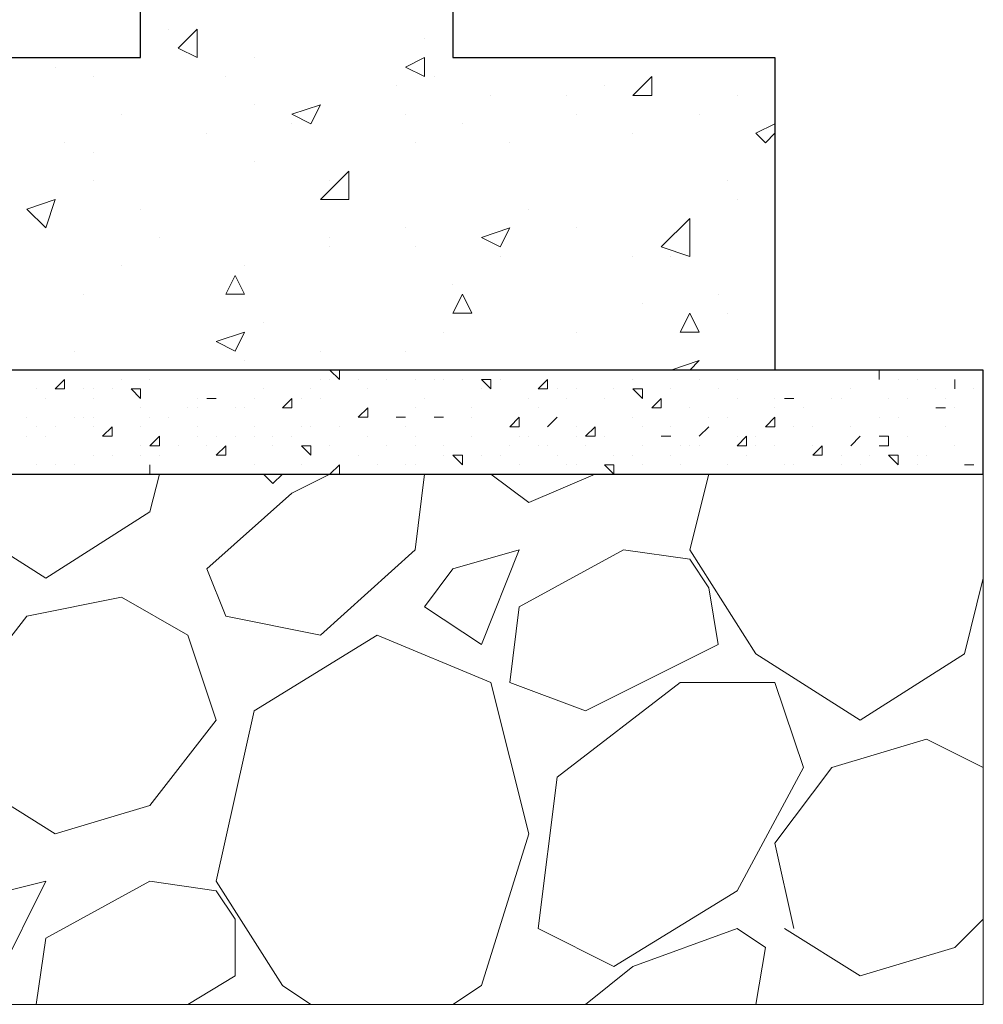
# Model space of a CAD drawing. Header units: metres. Extents: x 5.7 to 89.8, y 4 to 63.5.
# Tile 430 of 475: x 70.7 to 71.6, y 47.8 to 48.8. Entities that reach past the tile are written whole.
import ezdxf

# ---------------------------------------------------------------- set-up
doc = ezdxf.new("R2010")
doc.units = ezdxf.units.M
doc.header["$MEASUREMENT"] = 0
for name, color, linetype in [('PDF17_hatch-borshi', 7, 'Continuous'), ('PDF17_kaff', 7, 'Continuous'), ('PDF17_wall', 7, 'Continuous')]:
    doc.layers.add(name, color=color, linetype=linetype)

msp = doc.modelspace()

# ---------------------------------------------------------------- linework, layer by layer
at = {"layer": 'PDF17_hatch-borshi', "lineweight": 18}
for points in [[(70.8118, 48.8173), (70.8118, 48.8173)], [(71.0718, 48.8077), (71.0718, 48.8077)], [(70.8985, 48.7884), (70.8985, 48.7884)], [(70.6962, 48.7788), (70.6962, 48.7788)], [(70.7347, 48.7692), (70.7347, 48.7692)], [(70.8696, 48.7692), (70.8696, 48.7692)], [(71.0815, 48.7692), (71.0815, 48.7692)], [(71.0429, 48.7596), (71.0429, 48.7596)], [(71.2548, 48.7596), (71.2548, 48.7596)], [(70.8985, 48.7403), (70.8985, 48.7403)], [(71.1393, 48.7499), (71.1393, 48.7499)], [(71.2163, 48.7499), (71.2163, 48.7499)], [(71.3897, 48.7499), (71.3897, 48.7499)], [(71.3897, 48.7499), (71.3897, 48.7499)], [(70.7636, 48.7307), (70.7636, 48.7307)], [(71.0526, 48.7307), (71.0526, 48.7307)], [(71.2259, 48.7307), (71.2259, 48.7307)], [(71.3511, 48.7307), (71.3511, 48.7307)], [(70.937, 48.721), (70.937, 48.721)], [(71.1104, 48.721), (71.1104, 48.721)], [(71.4282, 48.7114), (71.4186, 48.7018), (71.4089, 48.7114), (71.4282, 48.721)], [(70.8503, 48.7114), (70.8503, 48.7114)], [(71.2837, 48.7114), (71.2837, 48.7114)], [(70.7058, 48.7018), (70.7058, 48.7018)], [(71.0622, 48.7018), (71.0622, 48.7018)], [(71.1585, 48.7018), (71.1585, 48.7018)], [(70.7347, 48.6921), (70.7347, 48.6921)], [(70.8985, 48.6825), (70.8985, 48.6825)], [(70.7347, 48.6632), (70.7347, 48.6632)], [(70.9755, 48.6632), (70.9755, 48.6632)], [(71.38, 48.6632), (71.38, 48.6632)], [(71.3897, 48.644), (71.3897, 48.644)], [(70.7829, 48.6343), (70.7829, 48.6343)], [(71.1778, 48.6343), (71.1778, 48.6343)], [(71.0526, 48.6151), (71.0526, 48.6151)], [(71.2259, 48.6151), (71.2259, 48.6151)], [(70.8022, 48.6055), (70.8022, 48.6055)], [(70.9755, 48.6055), (70.9755, 48.6055)], [(70.9755, 48.5958), (70.9755, 48.5958)], [(71.0622, 48.5958), (71.0622, 48.5958)], [(71.1489, 48.5862), (71.1489, 48.5862)], [(71.2837, 48.5862), (71.2837, 48.5862)], [(71.3222, 48.5862), (71.3222, 48.5862)], [(70.7636, 48.5766), (70.7636, 48.5766)], [(70.8888, 48.5766), (70.8888, 48.5766)], [(71.1007, 48.5573), (71.1007, 48.5573)], [(70.7251, 48.5477), (70.7251, 48.5477)], [(71.3704, 48.5477), (71.3704, 48.5477)], [(71.2934, 48.538), (71.2934, 48.538)], [(71.38, 48.5284), (71.38, 48.5284)], [(70.9081, 48.5188), (70.9081, 48.5188)], [(71.0911, 48.5091), (71.0911, 48.5091)], [(71.2259, 48.5091), (71.2259, 48.5091)], [(70.7155, 48.4899), (70.7155, 48.4899)], [(70.9659, 48.4899), (70.9659, 48.4899)], [(71.0526, 48.4899), (71.0526, 48.4899)], [(70.8888, 48.4803), (70.8888, 48.4803)], [(70.8118, 48.4706), (70.8118, 48.4706)], [(70.8311, 48.4706), (70.8311, 48.4706)], [(70.9177, 48.4706), (70.9177, 48.4706)], [(70.9755, 48.4706), (70.9755, 48.4706)], [(70.9755, 48.4706), (70.9852, 48.461), (70.9852, 48.4706)], [(71.3415, 48.4706), (71.3415, 48.4706)], [(71.4571, 48.4706), (71.4571, 48.4706)], [(71.4571, 48.4706), (71.4571, 48.4706)], [(71.4571, 48.4706), (71.4571, 48.4706)], [(70.7636, 48.461), (70.7636, 48.461)], [(70.7925, 48.461), (70.7925, 48.461)], [(70.9659, 48.461), (70.9659, 48.461)], [(70.9755, 48.461), (70.9755, 48.461)], [(71.0044, 48.461), (71.0044, 48.461)], [(71.0333, 48.461), (71.0333, 48.461)], [(71.0622, 48.461), (71.0622, 48.461)], [(71.0815, 48.461), (71.0815, 48.461)], [(71.0911, 48.461), (71.0911, 48.461)], [(71.1104, 48.461), (71.1104, 48.461)], [(71.1489, 48.461), (71.1489, 48.461)], [(71.197, 48.461), (71.197, 48.461)], [(71.2837, 48.461), (71.2837, 48.461)], [(71.3511, 48.461), (71.3511, 48.461)], [(71.3897, 48.461), (71.3897, 48.461)], [(71.5341, 48.461), (71.5341, 48.461)], [(71.5534, 48.461), (71.5534, 48.461)], [(71.5727, 48.461), (71.5727, 48.461)], [(70.677, 48.4514), (70.677, 48.4514)], [(70.6962, 48.4514), (70.6962, 48.4514)], [(70.7251, 48.4514), (70.7251, 48.4514)], [(70.7347, 48.4514), (70.7347, 48.4514)], [(70.754, 48.4514), (70.754, 48.4514)], [(70.9081, 48.4514), (70.9081, 48.4514)], [(70.9563, 48.4514), (70.9563, 48.4514)], [(71.014, 48.4514), (71.014, 48.4514)], [(71.1296, 48.4514), (71.1296, 48.4514)], [(71.2067, 48.4514), (71.2067, 48.4514)], [(71.2259, 48.4514), (71.2259, 48.4514)], [(71.2645, 48.4514), (71.2645, 48.4514)], [(71.3222, 48.4514), (71.3222, 48.4514)], [(71.3222, 48.4514), (71.3222, 48.4514)], [(71.3704, 48.4514), (71.3704, 48.4514)], [(71.5052, 48.4514), (71.5052, 48.4514)], [(71.5052, 48.4514), (71.5052, 48.4514)], [(71.5919, 48.4514), (71.5919, 48.4514)], [(71.6112, 48.4514), (71.6112, 48.4514)], [(71.6304, 48.4514), (71.6304, 48.4514)], [(70.6866, 48.4417), (70.6866, 48.4417)], [(70.7347, 48.4417), (70.7347, 48.4417)], [(70.7347, 48.4417), (70.7347, 48.4417)], [(70.7347, 48.4417), (70.7347, 48.4417)], [(70.8407, 48.4417), (70.8407, 48.4417)], [(70.8599, 48.4417), (70.8599, 48.4417)], [(70.8985, 48.4417), (70.8985, 48.4417)], [(70.9466, 48.4417), (70.9466, 48.4417)], [(70.9659, 48.4417), (70.9659, 48.4417)], [(71.0718, 48.4417), (71.0718, 48.4417)], [(71.1778, 48.4417), (71.1778, 48.4417)], [(71.2163, 48.4417), (71.2163, 48.4417)], [(71.2548, 48.4417), (71.2548, 48.4417)], [(71.3897, 48.4417), (71.3897, 48.4417)], [(71.4282, 48.4417), (71.4282, 48.4417)], [(71.4475, 48.4417), (71.4475, 48.4417)], [(71.4475, 48.4417), (71.4475, 48.4417)], [(71.4475, 48.4417), (71.4475, 48.4417)], [(71.486, 48.4417), (71.486, 48.4417)], [(71.4956, 48.4417), (71.4956, 48.4417)], [(71.5438, 48.4417), (71.5438, 48.4417)], [(71.563, 48.4417), (71.563, 48.4417)], [(71.6016, 48.4417), (71.6016, 48.4417)], [(70.7829, 48.4321), (70.7829, 48.4321)], [(70.8311, 48.4321), (70.8311, 48.4321)], [(70.8407, 48.4321), (70.8407, 48.4321)], [(70.8792, 48.4321), (70.8792, 48.4321)], [(70.8888, 48.4321), (70.8888, 48.4321)], [(70.8888, 48.4321), (70.8888, 48.4321)], [(70.8888, 48.4321), (70.8888, 48.4321)], [(71.0622, 48.4321), (71.0622, 48.4321)], [(71.12, 48.4321), (71.12, 48.4321)], [(71.1874, 48.4321), (71.1874, 48.4321)], [(71.3415, 48.4321), (71.3415, 48.4321)], [(71.4282, 48.4321), (71.4282, 48.4321)], [(71.4571, 48.4321), (71.4571, 48.4321)], [(71.5919, 48.4321), (71.6016, 48.4321), (71.5919, 48.4321)], [(71.5919, 48.4321), (71.5919, 48.4321)], [(71.6016, 48.4321), (71.6016, 48.4321)], [(71.6112, 48.4321), (71.6112, 48.4321)], [(70.6673, 48.4225), (70.6673, 48.4225)], [(70.7155, 48.4225), (70.7155, 48.4225)], [(70.7251, 48.4225), (70.7251, 48.4225)], [(70.7347, 48.4225), (70.7347, 48.4225)], [(70.7925, 48.4225), (70.7925, 48.4225)], [(70.8118, 48.4225), (70.8118, 48.4225)], [(71.0044, 48.4225), (71.0044, 48.4225)], [(71.0044, 48.4225), (71.0044, 48.4225)], [(71.0429, 48.4225), (71.0429, 48.4225)], [(71.0815, 48.4225), (71.0815, 48.4225)], [(71.0911, 48.4225), (71.0911, 48.4225)], [(71.12, 48.4225), (71.12, 48.4225)], [(71.2837, 48.4225), (71.2837, 48.4225)], [(71.3608, 48.4225), (71.3608, 48.4225)], [(71.38, 48.4225), (71.38, 48.4225)], [(71.5341, 48.4225), (71.5341, 48.4225)], [(71.5534, 48.4225), (71.5534, 48.4225)], [(70.677, 48.4128), (70.677, 48.4128)], [(70.6962, 48.4128), (70.6962, 48.4128)], [(70.7347, 48.4128), (70.7347, 48.4128)], [(70.7829, 48.4128), (70.7829, 48.4128)], [(70.8407, 48.4128), (70.8407, 48.4128)], [(70.8985, 48.4128), (70.8985, 48.4128)], [(70.9466, 48.4128), (70.9466, 48.4128)], [(70.9563, 48.4128), (70.9563, 48.4128)], [(70.9563, 48.4128), (70.9563, 48.4128)], [(70.9852, 48.4128), (70.9852, 48.4128)], [(71.0526, 48.4128), (71.0526, 48.4128)], [(71.197, 48.4128), (71.197, 48.4128)], [(71.2259, 48.4128), (71.2259, 48.4128)], [(71.2934, 48.4128), (71.2934, 48.4128)], [(71.3222, 48.4128), (71.3222, 48.4128)], [(71.3222, 48.4128), (71.3222, 48.4128)], [(71.4475, 48.4128), (71.4475, 48.4128)], [(71.4667, 48.4128), (71.4667, 48.4128)], [(71.5052, 48.4128), (71.5052, 48.4128)], [(71.6016, 48.4128), (71.6016, 48.4128)], [(70.6673, 48.4032), (70.6673, 48.4032)], [(70.6866, 48.4032), (70.6866, 48.4032)], [(70.7444, 48.4032), (70.7444, 48.4032)], [(70.8022, 48.4032), (70.8022, 48.4032)], [(70.8407, 48.4032), (70.8407, 48.4032)], [(70.8599, 48.4032), (70.8599, 48.4032)], [(70.8792, 48.4032), (70.8792, 48.4032)], [(70.8985, 48.4032), (70.8985, 48.4032)], [(70.9177, 48.4032), (70.9177, 48.4032)], [(70.937, 48.4032), (70.937, 48.4032)], [(71.014, 48.4032), (71.014, 48.4032)], [(71.0622, 48.4032), (71.0622, 48.4032)], [(71.12, 48.4032), (71.12, 48.4032)], [(71.12, 48.4032), (71.12, 48.4032)], [(71.1681, 48.4032), (71.1681, 48.4032)], [(71.1778, 48.4032), (71.1778, 48.4032)], [(71.2259, 48.4032), (71.2259, 48.4032)], [(71.2548, 48.4032), (71.2548, 48.4032)], [(71.3222, 48.4032), (71.3222, 48.4032)], [(71.3511, 48.4032), (71.3511, 48.4032)], [(71.3897, 48.4032), (71.3897, 48.4032)], [(71.4089, 48.4032), (71.4089, 48.4032)], [(71.5341, 48.4032), (71.5438, 48.4032), (71.5438, 48.3936), (71.5341, 48.3936)], [(71.5341, 48.4032), (71.5341, 48.4032)], [(71.563, 48.4032), (71.563, 48.4032)], [(70.7829, 48.3936), (70.7829, 48.3936)], [(70.8214, 48.3936), (70.8214, 48.3936)], [(70.8503, 48.3936), (70.8503, 48.3936)], [(70.9177, 48.3936), (70.9177, 48.3936)], [(70.9755, 48.3936), (70.9755, 48.3936)], [(71.0333, 48.3936), (71.0333, 48.3936)], [(71.0622, 48.3936), (71.0622, 48.3936)], [(71.0911, 48.3936), (71.0911, 48.3936)], [(71.1585, 48.3936), (71.1585, 48.3936)], [(71.1874, 48.3936), (71.1874, 48.3936)], [(71.197, 48.3936), (71.197, 48.3936)], [(71.2356, 48.3936), (71.2356, 48.3936)], [(71.2934, 48.3936), (71.2934, 48.3936)], [(71.3319, 48.3936), (71.3319, 48.3936)], [(71.3415, 48.3936), (71.3415, 48.3936)], [(71.3511, 48.3936), (71.3511, 48.3936)], [(71.4089, 48.3936), (71.4089, 48.3936)], [(71.4282, 48.3936), (71.4282, 48.3936)], [(71.4667, 48.3936), (71.4667, 48.3936)], [(71.5052, 48.3936), (71.5052, 48.3936)], [(71.6112, 48.3936), (71.6112, 48.3936)], [(71.6401, 48.3936), (71.6401, 48.3936)], [(70.7347, 48.3839), (70.7347, 48.3839)], [(70.754, 48.3839), (70.754, 48.3839)], [(70.7829, 48.3839), (70.7829, 48.3839)], [(70.8022, 48.3839), (70.8022, 48.3839)], [(71.0044, 48.3839), (71.0044, 48.3839)], [(71.0911, 48.3839), (71.0911, 48.3839)], [(71.1296, 48.3839), (71.1296, 48.3839)], [(71.1489, 48.3839), (71.1489, 48.3839)], [(71.2067, 48.3839), (71.2067, 48.3839)], [(71.2645, 48.3839), (71.2645, 48.3839)], [(71.2837, 48.3839), (71.2837, 48.3839)], [(71.2837, 48.3839), (71.2837, 48.3839)], [(71.3222, 48.3839), (71.3222, 48.3839)], [(71.3993, 48.3839), (71.3993, 48.3839)], [(71.4667, 48.3839), (71.4667, 48.3839)], [(71.4956, 48.3839), (71.4956, 48.3839)], [(71.5245, 48.3839), (71.5245, 48.3839)], [(71.5534, 48.3839), (71.5534, 48.3839)], [(71.5727, 48.3839), (71.5727, 48.3839)], [(71.5823, 48.3839), (71.5823, 48.3839)], [(70.677, 48.3743), (70.677, 48.3743)], [(70.6962, 48.3743), (70.6962, 48.3743)], [(70.7155, 48.3743), (70.7155, 48.3743)], [(70.7155, 48.3743), (70.7155, 48.3743)], [(70.7155, 48.3743), (70.7155, 48.3743)], [(70.7155, 48.3743), (70.7155, 48.3743)], [(70.8985, 48.3743), (70.8985, 48.3743)], [(70.9466, 48.3743), (70.9466, 48.3743)], [(71.0237, 48.3743), (71.0237, 48.3743)], [(71.0526, 48.3743), (71.0526, 48.3743)], [(71.0622, 48.3743), (71.0622, 48.3743)], [(71.1681, 48.3743), (71.1681, 48.3743)], [(71.2163, 48.3743), (71.2163, 48.3743)], [(71.2259, 48.3743), (71.2259, 48.3743)], [(71.2934, 48.3743), (71.2934, 48.3743)], [(71.3319, 48.3743), (71.3319, 48.3743)], [(71.38, 48.3743), (71.38, 48.3743)], [(71.4378, 48.3743), (71.4378, 48.3743)], [(71.4475, 48.3743), (71.4475, 48.3743)], [(71.4956, 48.3743), (71.4956, 48.3743)], [(71.5149, 48.3743), (71.5149, 48.3743)], [(71.5534, 48.3743), (71.5534, 48.3743)], [(71.5727, 48.3743), (71.5727, 48.3743)], [(71.6304, 48.3743), (71.6304, 48.3743)], [(70.5614, 48.3647), (70.5806, 48.3262), (70.6866, 48.2587), (70.7925, 48.3262), (70.8022, 48.3647)], [(70.6673, 48.3647), (70.6673, 48.3647)], [(70.6962, 48.3647), (70.6962, 48.3647)], [(70.7058, 48.3647), (70.7058, 48.3647)], [(70.754, 48.3647), (70.754, 48.3647)], [(70.7925, 48.3647), (70.7925, 48.3647)], [(70.8118, 48.3647), (70.8118, 48.3647)], [(70.8407, 48.3647), (70.8407, 48.3647)], [(71.0718, 48.3647), (71.0622, 48.2876), (70.9659, 48.2009), (70.8696, 48.2202), (70.8503, 48.2684), (70.937, 48.3454), (70.9755, 48.3647)], [(70.8696, 48.3647), (70.8696, 48.3647)], [(70.8696, 48.3647), (70.8696, 48.3647)], [(70.9274, 48.3647), (70.9177, 48.355), (70.9081, 48.3647)], [(70.9177, 48.3647), (70.9177, 48.3647)], [(70.9563, 48.3647), (70.9563, 48.3647)], [(71.0044, 48.3647), (71.0044, 48.3647)], [(71.12, 48.3647), (71.12, 48.3647)], [(71.1393, 48.3647), (71.1778, 48.3358), (71.2452, 48.3647)], [(71.1585, 48.3647), (71.1585, 48.3647)], [(71.2645, 48.3647), (71.2645, 48.3647)], [(71.3608, 48.3647), (71.3415, 48.2876), (71.4089, 48.1817), (71.5149, 48.1143), (71.6208, 48.1817), (71.6401, 48.2587)], [(71.3897, 48.3647), (71.3897, 48.3647)], [(71.4186, 48.3647), (71.4186, 48.3647)], [(71.4186, 48.3647), (71.4186, 48.3647)], [(71.4186, 48.3647), (71.4186, 48.3647)], [(71.4475, 48.3647), (71.4475, 48.3647)], [(71.5052, 48.3647), (71.5052, 48.3647)], [(71.5341, 48.3647), (71.5341, 48.3647)], [(71.6112, 48.3647), (71.6112, 48.3647)], [(71.6112, 48.3647), (71.6112, 48.3647)], [(71.1007, 47.8253), (71.1296, 47.8446), (71.1778, 47.9987), (71.1393, 48.1528), (71.0237, 48.2009), (70.8985, 48.1239), (70.8599, 47.9505), (70.9274, 47.8446), (70.9563, 47.8253)], [(71.4475, 47.9024), (71.4282, 47.9891), (71.486, 48.0661), (71.5823, 48.095), (71.6401, 48.0661)], [(70.8311, 47.8253), (70.8792, 47.8542), (70.8792, 47.912), (70.8599, 47.9409), (70.7925, 47.9505), (70.6866, 47.8927), (70.677, 47.8253)], [(71.4378, 47.9024), (71.5149, 47.8542), (71.6112, 47.8831), (71.6401, 47.912)], [(71.2356, 47.8253), (71.2837, 47.8639), (71.3897, 47.9024), (71.4186, 47.8831), (71.4089, 47.8253)]]:
    msp.add_lwpolyline(points, dxfattribs=at)
for points in [[(70.8407, 48.8173), (70.8407, 48.7884), (70.8214, 48.7981)], [(71.0718, 48.7884), (71.0718, 48.7692), (71.0526, 48.7788)], [(71.303, 48.7692), (71.303, 48.7499), (71.2837, 48.7499)], [(70.9659, 48.7403), (70.9563, 48.721), (70.937, 48.7307)], [(70.9948, 48.644), (70.9659, 48.644), (70.9948, 48.6729)], [(70.6962, 48.644), (70.6866, 48.6151), (70.6673, 48.6343)], [(71.3415, 48.5862), (71.3126, 48.5958), (71.3415, 48.6247)], [(71.1585, 48.6151), (71.1489, 48.5958), (71.1296, 48.6055)], [(70.8792, 48.5669), (70.8888, 48.5477), (70.8696, 48.5477)], [(71.1104, 48.5477), (71.12, 48.5284), (71.1007, 48.5284)], [(71.3415, 48.5284), (71.3511, 48.5091), (71.3319, 48.5091)], [(70.8888, 48.5091), (70.8792, 48.4899), (70.8599, 48.4995)], [(71.3511, 48.4803), (71.3415, 48.4706), (71.3222, 48.4706)], [(71.5341, 48.4706), (71.5341, 48.461)], [(70.7058, 48.461), (70.7058, 48.4514), (70.6962, 48.4514)], [(71.1393, 48.461), (71.1393, 48.4514), (71.1296, 48.461)], [(71.197, 48.4514), (71.1874, 48.4514), (71.197, 48.461)], [(71.6112, 48.461), (71.6112, 48.4514)], [(70.7829, 48.4514), (70.7829, 48.4417), (70.7733, 48.4514)], [(71.2934, 48.4514), (71.2934, 48.4417), (71.2837, 48.4514)], [(70.8599, 48.4417), (70.8503, 48.4417)], [(70.937, 48.4417), (70.937, 48.4321), (70.9274, 48.4321)], [(71.3126, 48.4321), (71.303, 48.4321), (71.3126, 48.4417)], [(71.4475, 48.4417), (71.4378, 48.4417)], [(71.014, 48.4321), (71.014, 48.4225), (71.0044, 48.4225)], [(71.0526, 48.4225), (71.0429, 48.4225)], [(71.0911, 48.4225), (71.0815, 48.4225)], [(71.1681, 48.4225), (71.1681, 48.4128), (71.1585, 48.4128)], [(71.2067, 48.4225), (71.197, 48.4128)], [(71.4282, 48.4128), (71.4186, 48.4128), (71.4282, 48.4225)], [(70.754, 48.4032), (70.7444, 48.4032), (70.754, 48.4128)], [(71.2452, 48.4128), (71.2452, 48.4032), (71.2356, 48.4032)], [(71.3608, 48.4128), (71.3511, 48.4032)], [(70.8022, 48.4032), (70.8022, 48.3936), (70.7925, 48.3936)], [(71.3222, 48.4032), (71.3126, 48.4032)], [(71.3993, 48.4032), (71.3993, 48.3936), (71.3897, 48.3936)], [(71.5149, 48.4032), (71.5052, 48.3936)], [(70.8696, 48.3839), (70.8599, 48.3839), (70.8696, 48.3936)], [(70.9563, 48.3936), (70.9563, 48.3839), (70.9466, 48.3936)], [(71.4763, 48.3936), (71.4763, 48.3839), (71.4667, 48.3839)], [(71.1104, 48.3839), (71.1104, 48.3743), (71.1007, 48.3839)], [(71.5534, 48.3839), (71.5534, 48.3743), (71.5438, 48.3839)], [(70.7925, 48.3743), (70.7925, 48.3647)], [(70.9852, 48.3647), (70.9755, 48.3647), (70.9852, 48.3743)], [(71.2645, 48.3743), (71.2645, 48.3647), (71.2548, 48.3743)], [(71.6304, 48.3743), (71.6208, 48.3743)], [(70.7155, 48.3647), (70.7058, 48.3647)], [(71.1007, 48.2684), (71.0718, 48.2298), (71.1296, 48.1913), (71.1681, 48.2876)], [(71.3415, 48.278), (71.2741, 48.2876), (71.1681, 48.2298), (71.1585, 48.1528), (71.2356, 48.1239), (71.3704, 48.1913), (71.3608, 48.2491)], [(70.6962, 47.9987), (70.6192, 48.0468), (70.5999, 48.1335), (70.6673, 48.2202), (70.7636, 48.2395), (70.8311, 48.2009), (70.8599, 48.1143), (70.7925, 48.0276)], [(71.2645, 47.8639), (71.1874, 47.9024), (71.2067, 48.0565), (71.3319, 48.1528), (71.4282, 48.1528), (71.4571, 48.0661), (71.3897, 47.9409)], [(70.6095, 47.9313), (70.5903, 47.8927), (70.6384, 47.8542), (70.6866, 47.9505)]]:
    msp.add_lwpolyline(points, close=True, dxfattribs=at)
at = {"layer": 'PDF17_kaff', "lineweight": 30}
msp.add_lwpolyline([(71.6401, 48.4706), (71.4282, 48.4706), (65.6109, 48.4706), (65.6109, 48.3647), (71.6401, 48.3647)], close=True, dxfattribs=at)
at = {"layer": 'PDF17_kaff', "lineweight": 20}
msp.add_lwpolyline([(71.6401, 48.3647), (71.6401, 47.8253), (65.6109, 47.8253), (65.6109, 48.3647)], dxfattribs=at)
at = {"layer": 'PDF17_wall', "lineweight": 25}
msp.add_lwpolyline([(65.8325, 48.4706), (65.8325, 48.7884), (66.1503, 48.7884), (66.1503, 49.7516), (66.4778, 49.7516), (66.4778, 48.7884), (70.7829, 48.7884), (70.7829, 49.7516), (71.1007, 49.7516), (71.1007, 48.7884), (71.4282, 48.7884), (71.4282, 48.4706)], dxfattribs=at)

doc.saveas('drawing.dxf')
